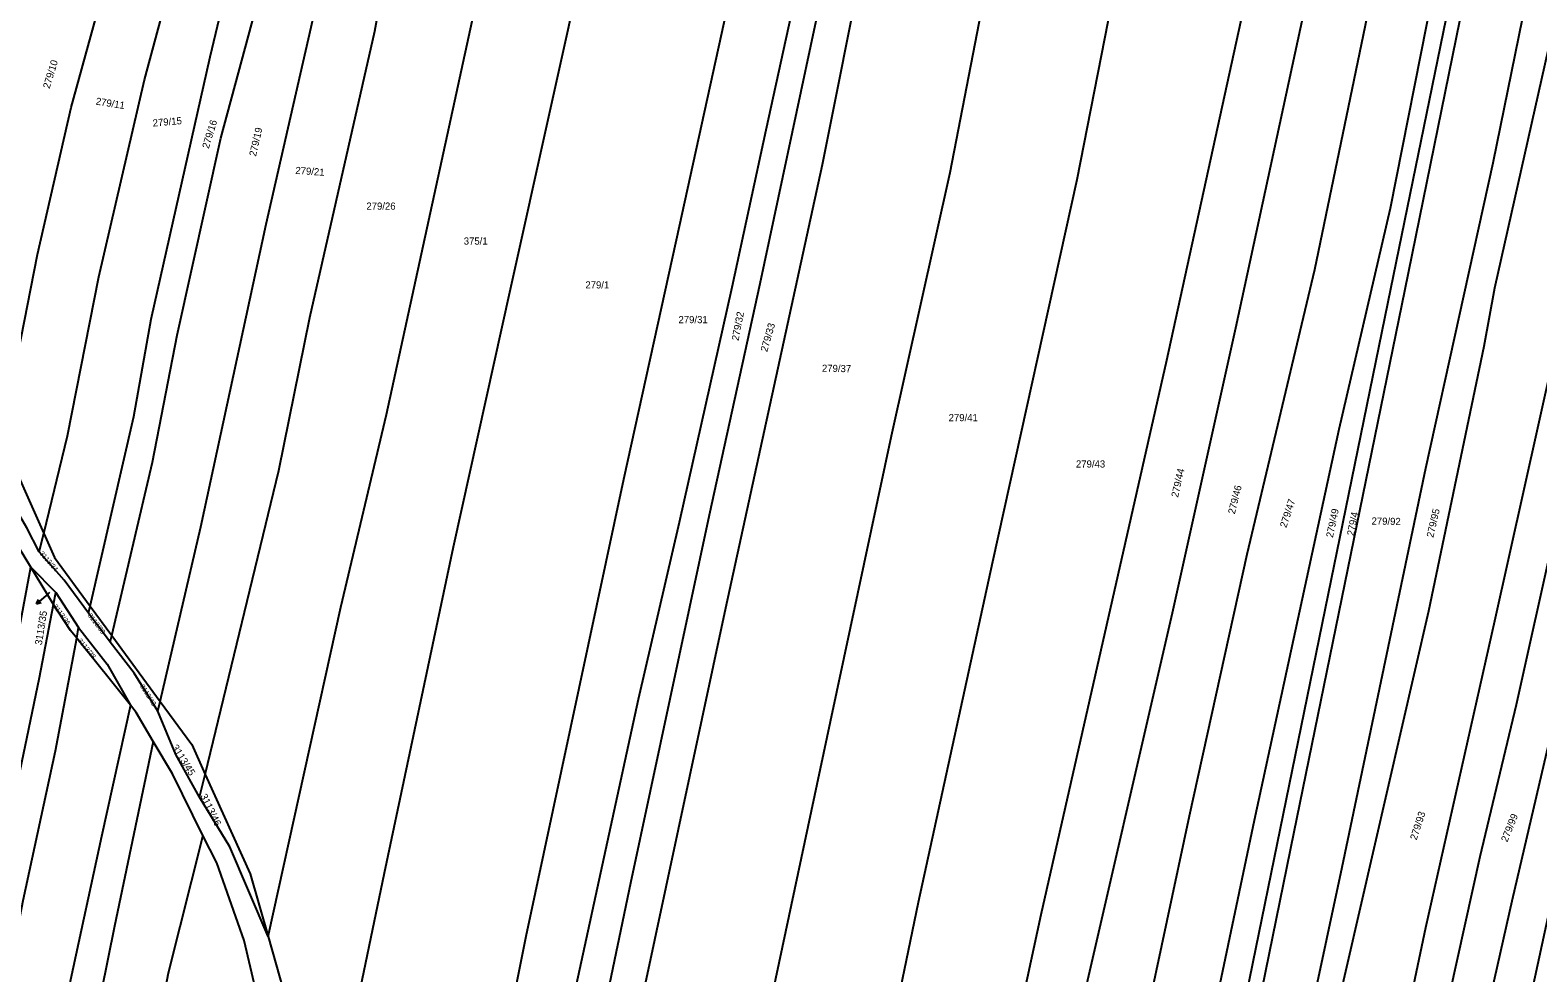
# Model space of a CAD drawing. Extents: x -776734 to -748832, y -1118122 to -976986.
# Drawn here: x -753634.1 to -753275.1, y -1114669.7 to -1114445.3 of the extents above; entities that cross this region are included whole.
import ezdxf

# ---------------------------------------------------------------- set-up
doc = ezdxf.new("R2010")
doc.units = 0
for name, color, linetype in [('KM_Hranice parcel', 7, 'Continuous'), ('KM_Parcelní čísla', 7, 'Continuous'), ('KM_Pop  PČ popisy', 7, 'Continuous')]:
    doc.layers.add(name, color=color, linetype=linetype)

msp = doc.modelspace()

# ---------------------------------------------------------------- linework, layer by layer
at = {"layer": 'KM_Hranice parcel'}
for p, q in [((-753640.92, -1114542.48), (-753630.84, -1114565.15)), ((-753632, -1114569.48), (-753630.84, -1114565.15)), ((-753633.95, -1114573.16), (-753627.97, -1114579.18)), ((-753628.52, -1114582.03), (-753633.95, -1114573.16)), ((-753628.52, -1114582.03), (-753627.97, -1114579.18)), ((-753627.97, -1114579.18), (-753622.6, -1114587.49)), ((-753620.2, -1114584.09), (-753619.81, -1114582.42)), ((-753615.05, -1114591.01), (-753620.2, -1114584.09)), ((-753619.81, -1114582.42), (-753614.68, -1114589.42)), ((-753622.99, -1114590.06), (-753622.6, -1114587.49)), ((-753610.25, -1114606.01), (-753622.99, -1114590.06)), ((-753615.05, -1114591.01), (-753614.68, -1114589.42)), ((-753614.68, -1114589.42), (-753603.16, -1114605.14)), ((-753603.69, -1114607.43), (-753603.16, -1114605.14)), ((-753593.75, -1114627.89), (-753592.44, -1114622.47)), ((-753577.47, -1114661.02), (-753573.61, -1114674.53))]:
    msp.add_line(p, q, dxfattribs=at)
for points in [[(-753391.91, -1114865.1), (-753370.12, -1114764.37), (-753342.59, -1114633.36), (-753322.4, -1114540.31), (-753310.19, -1114487.69), (-753300.09, -1114436.67), (-753286.77, -1114370.72), (-753264.8, -1114264.8), (-753262.01, -1114250.34)], [(-753388.04, -1114925.99), (-753378.91, -1114870.41), (-753371.84, -1114829.51), (-753359.4, -1114765.02), (-753333.11, -1114636.17), (-753306.83, -1114507.39), (-753280.51, -1114378.41), (-753254.07, -1114248.85)], [(-753257.43, -1114249.32), (-753283.85, -1114378.41), (-753310.17, -1114506.98), (-753336.45, -1114635.37), (-753362.83, -1114764.23), (-753383.41, -1114867.35)], [(-753380.47, -1114923.09), (-753352.25, -1114784.92), (-753347.52, -1114765.05), (-753321.73, -1114644.54), (-753301.78, -1114549.55), (-753285.73, -1114476.91), (-753267.23, -1114386.09), (-753258.53, -1114337.83), (-753251.49, -1114312.57), (-753241.68, -1114263.95)], [(-753406.39, -1114861.26), (-753401.29, -1114840.44), (-753392.31, -1114795.48), (-753374.02, -1114707.08), (-753358.06, -1114632.36), (-753344.31, -1114570.05), (-753328.24, -1114502.3), (-753313.96, -1114433.37), (-753295.87, -1114339.69), (-753280.83, -1114267.93)], [(-753235.13, -1114267.34), (-753240.39, -1114297.28), (-753251.09, -1114341.31), (-753268.66, -1114432.14), (-753285.44, -1114506.75), (-753288.02, -1114520.6), (-753301.19, -1114583.62), (-753323.96, -1114682.47), (-753340.43, -1114765.07), (-753352.84, -1114828.76), (-753374.05, -1114923.78)], [(-753357.27, -1114927.51), (-753345.65, -1114874.9), (-753335.97, -1114830.73), (-753323.45, -1114769.69), (-753321.88, -1114760.53), (-753313.99, -1114716.92), (-753301.83, -1114658.93), (-753285.34, -1114585.91), (-753271.38, -1114523.28), (-753269.62, -1114514.13), (-753252.93, -1114437.12), (-753248.23, -1114411.88), (-753236.35, -1114350.91), (-753218.84, -1114274.4)], [(-753421.05, -1114857.37), (-753411.32, -1114816.52), (-753392.9, -1114721.65), (-753385.36, -1114684.8), (-753362.12, -1114584), (-753347.03, -1114516.19), (-753330.1, -1114437.88), (-753316.74, -1114370.96), (-753298.04, -1114276.42)], [(-753346.62, -1114927.07), (-753336.64, -1114877.75), (-753313.83, -1114768.77), (-753312.59, -1114759.54), (-753304.99, -1114714.84), (-753288.84, -1114642.04), (-753280.2, -1114605.8), (-753261.79, -1114523.06), (-753246.79, -1114453.38), (-753233.8, -1114391.88), (-753226.71, -1114348.8), (-753209.38, -1114276.19)], [(-753336.49, -1114926.66), (-753330.42, -1114895.38), (-753319.07, -1114836), (-753311.85, -1114802.69), (-753305.21, -1114767.84), (-753295.75, -1114717.04), (-753281.21, -1114652.59), (-753269.65, -1114602.88), (-753259.3, -1114558.02), (-753248.82, -1114510.17), (-753229.75, -1114419.33), (-753218.76, -1114362.62), (-753210.75, -1114321.87), (-753200.23, -1114277.93)], [(-753482.99, -1114799.91), (-753472.19, -1114746.58), (-753456.54, -1114671.05), (-753443.54, -1114609.86), (-753429.02, -1114541.88), (-753415.04, -1114479.21), (-753399.63, -1114399.72), (-753389.17, -1114347.58), (-753374.92, -1114282.49)], [(-753326.11, -1114926.23), (-753317.74, -1114881.48), (-753296.03, -1114766.74), (-753295.7, -1114765.18), (-753285.26, -1114714.64), (-753270.38, -1114645.75), (-753262.54, -1114613.09), (-753253.99, -1114578.06), (-753242.92, -1114533.2), (-753229.75, -1114467.75), (-753214.48, -1114392.62), (-753201.31, -1114320.15), (-753191.66, -1114279.56)], [(-753427.05, -1114816.67), (-753421.95, -1114795.33), (-753406.63, -1114717.25), (-753393.37, -1114655.82), (-753363.47, -1114523.91), (-753342.5, -1114428.02), (-753332.6, -1114374.47), (-753323.21, -1114331.32), (-753312.67, -1114283.86)], [(-753453.67, -1114803.81), (-753436.75, -1114721.08), (-753422.62, -1114652.89), (-753404.93, -1114571.83), (-753384.78, -1114480.87), (-753376.55, -1114438.8), (-753364.34, -1114375.14), (-753354.33, -1114334.25), (-753342.84, -1114288.62)], [(-753521.92, -1114790.76), (-753514.51, -1114760.97), (-753506.94, -1114724.35), (-753491.12, -1114648.31), (-753472.33, -1114560.66), (-753460.31, -1114505.63), (-753447.2, -1114444.23), (-753434.61, -1114386.82), (-753422.98, -1114329.63), (-753416.75, -1114298.6), (-753415.43, -1114293.38)], [(-753514.21, -1114792.57), (-753503.61, -1114744.79), (-753488.31, -1114675.57), (-753468.49, -1114582.84), (-753445.47, -1114477.34), (-753425.56, -1114377.48), (-753408.97, -1114296.71), (-753408.09, -1114290.87)], [(-753529.9, -1114788.88), (-753522.81, -1114764.12), (-753515.64, -1114728.13), (-753504, -1114672.45), (-753489.29, -1114604.59), (-753479.49, -1114562.47), (-753466.97, -1114506.52), (-753458.84, -1114469.04), (-753446.41, -1114412.13), (-753439.28, -1114374.74), (-753424.14, -1114300.03)], [(-753545.64, -1114785.18), (-753539.64, -1114765.18), (-753534.46, -1114742.36), (-753520.67, -1114684.28), (-753515.99, -1114660.95), (-753492.74, -1114552.19), (-753480.23, -1114495.22), (-753460.74, -1114406.56), (-753455.16, -1114378.63), (-753439.66, -1114301.88)], [(-753477.67, -1114315.36), (-753482.48, -1114340.66), (-753489.85, -1114373.61), (-753501.24, -1114423.4), (-753519.79, -1114507.09), (-753533.42, -1114568.36), (-753549.84, -1114646.02), (-753557.48, -1114682.99), (-753569.89, -1114734.99)], [(-753577.47, -1114661.02), (-753560.15, -1114582.71), (-753549.26, -1114536.81), (-753532.61, -1114460.31), (-753519.8, -1114401.56), (-753504.85, -1114332.37)], [(-753592.44, -1114622.47), (-753574.91, -1114550.17), (-753567.53, -1114513.69), (-753552.03, -1114445.57), (-753542.86, -1114394.86), (-753532.61, -1114348.57)], [(-753603.16, -1114605.14), (-753593.5, -1114563.55), (-753577.95, -1114491.54), (-753565.52, -1114437.24), (-753549.64, -1114356.75)], [(-753619.81, -1114582.42), (-753609.4, -1114537.29), (-753605.28, -1114514.09), (-753591.27, -1114451.72), (-753582.07, -1114413.16), (-753571.04, -1114360.59)], [(-753614.68, -1114589.42), (-753604.99, -1114548.2), (-753599.07, -1114517.95), (-753588.73, -1114471.06), (-753577.95, -1114431.09), (-753564, -1114358.96)], [(-753630.84, -1114565.15), (-753625.24, -1114541.92), (-753617.77, -1114504.02), (-753606.86, -1114457.15), (-753600.36, -1114432.94), (-753587.73, -1114384.5), (-753585.03, -1114370.21)], [(-753640.92, -1114542.48), (-753632.33, -1114498.71), (-753624.33, -1114463.71), (-753614.34, -1114427.44)], [(-753633.95, -1114573.16), (-753642.62, -1114559.01), (-753650.23, -1114541.59)], [(-753632, -1114569.48), (-753634.89, -1114563.77), (-753637.71, -1114559.01), (-753642.14, -1114548.01)], [(-753630.84, -1114565.15), (-753628.32, -1114570.82), (-753619.81, -1114582.42)], [(-753620.2, -1114584.09), (-753626.05, -1114576.21), (-753632, -1114569.48)], [(-753696.84, -1114855.73), (-753691.24, -1114835.28), (-753680.55, -1114792.69), (-753674.32, -1114768), (-753656.4, -1114685.57), (-753648.33, -1114645.93), (-753640.26, -1114607.21), (-753633.95, -1114573.16)], [(-753692.5, -1114869), (-753689.97, -1114860.37), (-753684.09, -1114836.72), (-753674.61, -1114799.31), (-753666.41, -1114766.32), (-753660.14, -1114736.05), (-753657.6, -1114725.49), (-753649.09, -1114683.97), (-753643.82, -1114656.31), (-753638.66, -1114631.83), (-753631.88, -1114599.38), (-753628.52, -1114582.03)], [(-753622.99, -1114590.06), (-753624.47, -1114588.21), (-753627.55, -1114583.61), (-753628.52, -1114582.03)], [(-753622.6, -1114587.49), (-753615.74, -1114596.25), (-753610.25, -1114606.01)], [(-753682.77, -1114871.3), (-753676.87, -1114845.91), (-753670.36, -1114815.19), (-753661.87, -1114778.82), (-753643.37, -1114691.82), (-753635.78, -1114652.49), (-753628.1, -1114616.86), (-753622.99, -1114590.06)], [(-753603.69, -1114607.43), (-753609.36, -1114598.35), (-753615.05, -1114591.01)], [(-753603.16, -1114605.14), (-753595.65, -1114615.37), (-753592.44, -1114622.47)], [(-753610.25, -1114606.01), (-753617.12, -1114637.26), (-753624.49, -1114671.37), (-753632.34, -1114710.29), (-753639.7, -1114745.63), (-753646.59, -1114780.5), (-753654.58, -1114817.91), (-753663.71, -1114856.29), (-753671.41, -1114887.98), (-753679.86, -1114921.84)], [(-753604.79, -1114614.61), (-753608.87, -1114607.73), (-753610.25, -1114606.01)], [(-753593.75, -1114627.89), (-753599.45, -1114617.76), (-753603.69, -1114607.43)], [(-753604.79, -1114614.61), (-753613.99, -1114658.59), (-753629.87, -1114737.18), (-753640.64, -1114787.58), (-753650.44, -1114834.53), (-753663.46, -1114889.5), (-753671.97, -1114923.35)], [(-753592.96, -1114636.98), (-753600.2, -1114622.37), (-753604.79, -1114614.61)], [(-753592.44, -1114622.47), (-753581.74, -1114646.11), (-753577.47, -1114661.02)], [(-753577.47, -1114661.02), (-753586.58, -1114639.7), (-753593.75, -1114627.89)], [(-753592.96, -1114636.98), (-753601.26, -1114669.82), (-753605.55, -1114692.31), (-753616.04, -1114739.83), (-753628.68, -1114798.6), (-753643.43, -1114866.36)], [(-753579.89, -1114683.06), (-753580.44, -1114673.52), (-753583.19, -1114661.99), (-753589.7, -1114643.54), (-753592.96, -1114636.98)]]:
    msp.add_lwpolyline(points, dxfattribs=at)
at = {"layer": 'KM_Pop  PČ popisy'}
for p, q in [((-753630.3, -1114579.88), (-753632.565, -1114581.849)), ((-753629.48, -1114579.17), (-753630.3, -1114579.88)), ((-753632.565, -1114581.849), (-753632.138, -1114580.814)), ((-753632.565, -1114581.849), (-753631.481, -1114581.57))]:
    msp.add_line(p, q, dxfattribs=at)

# ---------------------------------------------------------------- texts
at = {"layer": 'KM_Parcelní čísla'}
for s, height, rotation, p in [('279/10', 1.7, 73, (-753629.497, -1114459.388)), ('279/11', 1.7, 351, (-753618.572, -1114463.039)), ('279/15', 1.7, 5, (-753604.855, -1114468.296)), ('279/16', 1.7, 73, (-753591.587, -1114473.648)), ('279/19', 1.7, 77, (-753580.351, -1114475.501)), ('279/21', 1.7, 356, (-753571.009, -1114479.537)), ('279/32', 1.7, 79, (-753465.445, -1114519.352)), ('279/33', 1.7, 74, (-753458.622, -1114522.024)), ('279/37', 1.7, 359, (-753445.594, -1114526.639)), ('279/44', 1.7, 77, (-753360.801, -1114556.661)), ('279/46', 1.7, 76, (-753347.295, -1114560.645)), ('279/47', 1.7, 72, (-753335.001, -1114563.892)), ('279/49', 1.7, 78, (-753323.928, -1114566.236)), ('279/4', 1.7, 79, (-753318.935, -1114565.782)), ('279/92', 1.7, 359, (-753314.734, -1114563.009)), ('279/95', 1.7, 77, (-753300.011, -1114566.221)), ('3113/34', 1.14, 311, (-753631.932, -1114569.977)), ('3113/35', 1.7, 81, (-753631.334, -1114591.796)), ('3113/36', 1.14, 306, (-753628.693, -1114582.511)), ('3113/39', 1.14, 307, (-753620.44, -1114584.661)), ('3113/38', 1.14, 309, (-753622.822, -1114590.683)), ('3113/43', 1.14, 302, (-753607.986, -1114601.487)), ('3113/45', 1.7, 302, (-753600.46, -1114616.02)), ('3113/46', 1.7, 296, (-753593.643, -1114627.582)), ('279/93', 1.7, 72, (-753304.001, -1114638.242)), ('279/99', 1.7, 68, (-753282.401, -1114638.718))]:
    msp.add_text(s, height=height, rotation=rotation, dxfattribs=at).set_placement(p)
for s, p in [('279/26', (-753554.05, -1114488.06)), ('375/1', (-753530.87, -1114496.38)), ('279/1', (-753501.91, -1114506.82)), ('279/31', (-753479.74, -1114515.08)), ('279/41', (-753415.42, -1114538.41)), ('279/43', (-753385.1, -1114549.44))]:
    msp.add_text(s, height=1.7, dxfattribs=at).set_placement(p)

doc.saveas('drawing.dxf')
